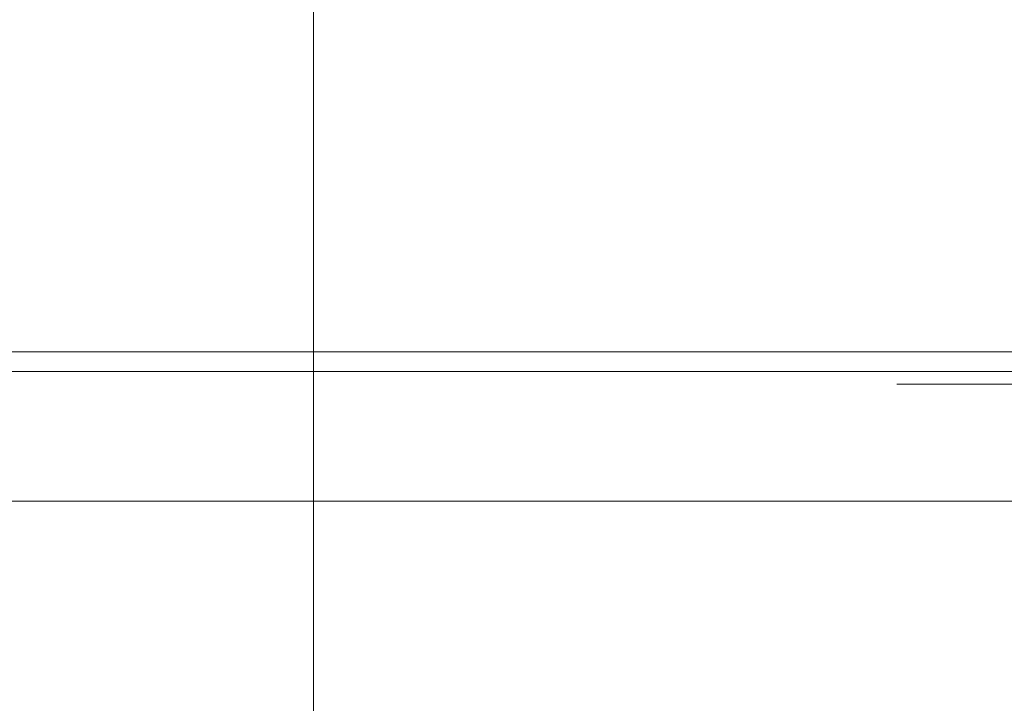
# Model space of a CAD drawing. Header units: millimetres. Extents: x -3490 to 61924, y -72580 to 6847.
# Tile 834 of 1056: x 26727 to 26803, y 1295 to 1348. Entities that reach past the tile are written whole.
import ezdxf

# ---------------------------------------------------------------- set-up
doc = ezdxf.new("R2010")
doc.units = ezdxf.units.MM
doc.layers.add('COTAS_P', color=1, linetype='Continuous', lineweight=0)
doc.layers.add('lateral_C05', color=7, linetype='Continuous', lineweight=0)
doc.dimstyles.new('R19_100', dxfattribs={"dimtxt": 250, "dimasz": 150, "dimexe": 150, "dimexo": 80, "dimgap": 100, "dimtad": 1, "dimtih": 1, "dimtoh": 1, "dimdsep": 46, "dimcen": 0.09, "dimadec": 0, "dimazin": 0, "dimtfac": 1, "dimtdec": 4, "dimtofl": 0, "dimtmove": 0, "dimatfit": 3, "dimfxl": 1, "dimtolj": 1, "dimtzin": 0, "dimarcsym": 0})

# ---------------------------------------------------------------- blocks, each defined once
blk = doc.blocks.new('DIM_R29_7')
at = {"layer": 'COTAS_P'}
for p, q in [((24250.067, 2141), (24400.067, 2186)), ((26750.067, 2141), (26600.067, 2186)), ((24250.067, 1241), (24250.067, 2141)), ((24250.067, 2141), (26750.067, 2141)), ((24250.067, 2141), (24400.067, 2096)), ((26750.067, 2141), (26600.067, 2096)), ((26750.067, 1241), (26750.067, 2141))]:
    blk.add_line(p, q, dxfattribs=at)
blk.add_text('2500 P', height=250, dxfattribs=at).set_placement((25500.067, 2241))
blk = doc.blocks.new('DIM_R29_9')
at = {"layer": 'COTAS_P'}
for p, q in [((26750.067, 1241), (27150.067, 1241)), ((27150.067, 1241), (27105.067, 1091)), ((27150.067, 0), (27150.067, 1241)), ((27150.067, 1241), (27195.067, 1091)), ((27150.067, 0), (27105.067, 150)), ((27150.067, 0), (27195.067, 150)), ((26750.067, 0), (27150.067, 0))]:
    blk.add_line(p, q, dxfattribs=at)
blk.add_text('1241 P', height=250, rotation=90, dxfattribs=at).set_placement((27050.067, 620.5))
blk = doc.blocks.new('DIM_R29_19')
at = {"layer": 'COTAS_P'}
for p, q in [((18820, 2240), (18619.956, 1362.514)), ((18619.956, 1362.514), (18776.206, 1373.047)), ((27699.956, -707.486), (18619.956, 1362.514)), ((18619.956, 1362.514), (18756.202, 1285.299)), ((27900, 170), (27699.956, -707.486)), ((27699.956, -707.486), (27563.711, -630.272)), ((27699.956, -707.486), (27543.706, -718.02))]:
    blk.add_line(p, q, dxfattribs=at)
blk.add_text('9312.96 P', height=250, rotation=167.15756, dxfattribs=at).set_placement((23137.729, 230.015))
blk = doc.blocks.new('DIM_R29_35')
at = {"layer": 'COTAS_P'}
for p, q in [((26795.067, 1320), (27495.067, 1320)), ((27495.067, 1320), (27450.067, 1170)), ((27495.067, 0), (27495.067, 1320)), ((27495.067, 1320), (27540.067, 1170)), ((27495.067, 0), (27450.067, 150)), ((27495.067, 0), (27540.067, 150)), ((26795.067, 0), (27495.067, 0))]:
    blk.add_line(p, q, dxfattribs=at)
blk.add_text('1320 P', height=250, rotation=90, dxfattribs=at).set_placement((27395.067, 660))

msp = doc.modelspace()

# ---------------------------------------------------------------- linework, layer by layer
at = {"layer": 'lateral_C05'}
for p, q in [((26670.067, 1322.5), (26830.067, 1322.5)), ((26670.067, 1321), (26830.067, 1321)), ((26665.067, 1311), (26835.067, 1311))]:
    msp.add_line(p, q, dxfattribs=at)

# ---------------------------------------------------------------- dimensions: what is measured, and where the dimension line sits
at = {"layer": 'COTAS_P'}
for p1, p2, distance, picture, middle in [((24250.067, 1241), (26750.067, 1241), 900, 'DIM_R29_7', (25500.067, 2141)), ((27900, 170), (18820, 2240), 900, 'DIM_R29_19', (23159.956, 327.514)), ((26795.067, 0), (26795.067, 1320), -700, 'DIM_R29_35', (27495.067, 660)), ((26750.067, 0), (26750.067, 1241), -400, 'DIM_R29_9', (27150.067, 620.5))]:
    dim = msp.add_aligned_dim(p1=p1, p2=p2, distance=distance, text='<> P', dimstyle='R19_100', dxfattribs=at)
    dim.commit()
    dim.dimension.update_dxf_attribs({"geometry": picture, "text_midpoint": middle})

doc.saveas('drawing.dxf')
